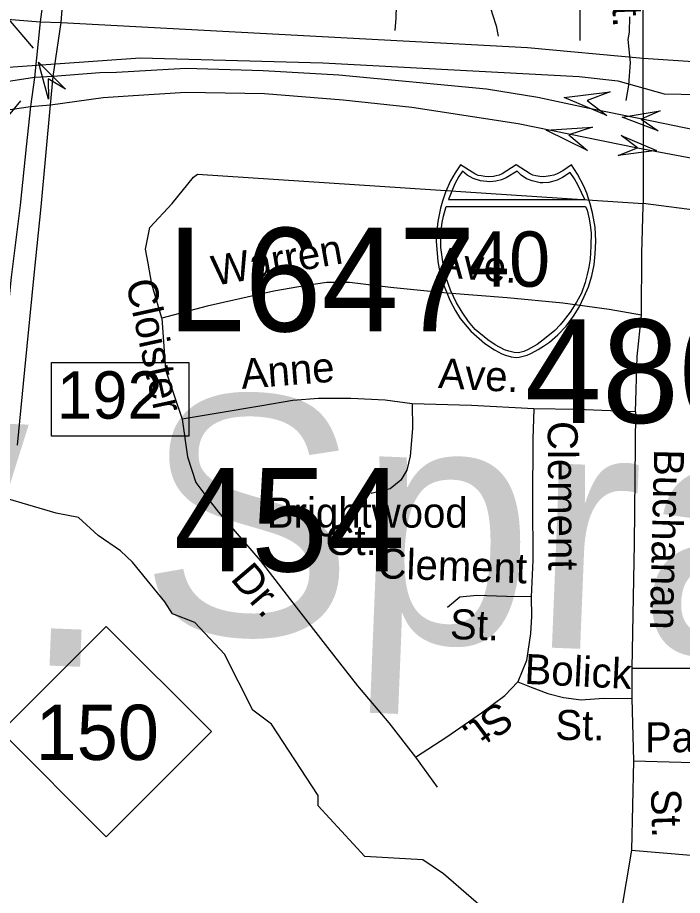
# Model space of a CAD drawing. Extents: x 1553981 to 1780076, y 812965 to 996873.
# Drawn here: x 1632965.2 to 1633228.2, y 846452.8 to 846800.3 of the extents above; entities that cross this region are included whole.
import ezdxf

# ---------------------------------------------------------------- set-up
doc = ezdxf.new("R2010")
doc.units = 0
for name, color, linetype in [('Exist Civil Correctional or Penal Institution CELL', 7, 'Continuous'), ('Exist Cultural Church with Cemetery CELL', 7, 'Continuous'), ('Exist Geographical Mountain Summit Label', 7, 'Continuous'), ('Exist Hydrographic Creek Single Shore', 7, 'Continuous'), ('Exist Hydrographic Misc Water Feature', 7, 'Continuous'), ('Exist Road Non-System Type 51 Label', 7, 'Continuous'), ('Exist Road Primary Interstate Divided Center Attributed', 7, 'Continuous'), ('Exist Road Primary Interstate Shield CELL', 7, 'Continuous'), ('Exist Road Primary Interstate Structure Cantilever Sign Number Label', 7, 'Continuous'), ('Exist Road Primary NC Service Mileage Hundredths English Label', 7, 'Continuous'), ('Exist Road Primary NC Shield Number Label', 7, 'Continuous'), ('Exist Road Primary NC UnDivided 4 Lane Attributed', 7, 'Continuous'), ('Exist Road Secondary Structure Standard Bridge Attributed CELL', 7, 'Continuous'), ('Exist Road Secondary Structure Standard Bridge Number Label', 7, 'Continuous'), ('Exist Road Secondary Type 51 Undivided 4 Lane Attributed', 7, 'Continuous'), ('Map Preparation Border County Name Lower Right Label', 7, 'Continuous'), ('Map Preparation Border Division and District Label', 7, 'Continuous')]:
    doc.layers.add(name, color=color, linetype=linetype)

msp = doc.modelspace()

# ---------------------------------------------------------------- linework, layer by layer
at = {"layer": 'Exist Civil Correctional or Penal Institution CELL'}
msp.add_lwpolyline([(1632978.58, 846663.81), (1633032.94, 846663.81), (1633032.94, 846634.65), (1632978.58, 846634.65)], close=True, dxfattribs=at)
at = {"layer": 'Exist Cultural Church with Cemetery CELL'}
for points in [[(1633198.3, 846761.58), (1633181.45, 846768.68), (1633199.6, 846770.96), (1633190.51, 846767.43)], [(1633190.69, 846747.64), (1633174.3, 846755.74), (1633192.55, 846756.92), (1633183.26, 846753.95)]]:
    msp.add_lwpolyline(points, close=True, dxfattribs=at)
at = {"layer": 'Exist Hydrographic Creek Single Shore'}
for points in [[(1632940.35, 846648.22), (1632914.73, 846656.62), (1632898.79, 846662.44), (1632885.01, 846671.48), (1632869.72, 846688.71), (1632867.35, 846696.46), (1632867.02, 846706.15), (1632872.09, 846715.2), (1632877.25, 846721.88), (1632882.42, 846727.26), (1632892.54, 846736.52), (1632910.85, 846743.2), (1632950.05, 846753.75), (1632945.52, 846769.69), (1632944.69, 846779.48), (1633013.68, 846784.43), (1633085.94, 846782.42), (1633187.37, 846777.01), (1633202.66, 846775.28), (1633220.97, 846770.12), (1633268.44, 846769.18), (1633287.02, 846768.78)], [(1633133.7, 846461.32), (1633125.45, 846466.82), (1633102.57, 846468.11), (1633084.08, 846488.18), (1633084.08, 846492.29), (1633065.7, 846520.56), (1633058.26, 846526.11), (1633047.07, 846548.3), (1633035.33, 846560.79), (1633026.5, 846564.23), (1633023.48, 846568.97), (1633010.67, 846584.69), (1633005.93, 846589.21), (1632997.1, 846595.24), (1632989.35, 846602.35), (1632980.52, 846604.07), (1632949.85, 846613.08), (1632894.16, 846630.99), (1632882.32, 846636.16), (1632867.46, 846646.93)], [(1633282.73, 846197.75), (1633272.33, 846224.22), (1633269.83, 846274.33), (1633261.95, 846311.82), (1633234.46, 846357.11), (1633188.32, 846413.85), (1633133.7, 846461.32)]]:
    msp.add_lwpolyline(points, dxfattribs=at)
at = {"layer": 'Exist Hydrographic Misc Water Feature'}
msp.add_lwpolyline([(1633207.19, 846800.58), (1633207.11, 846794.58), (1633206.56, 846791.59), (1633207.44, 846782.58), (1633206.81, 846773.6), (1633205.74, 846767.54)], dxfattribs=at)
at = {"layer": 'Exist Road Primary Interstate Divided Center Attributed'}
for points in [[(1632979.34, 846776.97), (1632971.93, 846776.56)], [(1633211.65, 846760.22), (1633191.3, 846764.38), (1633171.02, 846768.67), (1633150.66, 846771.92), (1633092.3, 846777.54), (1633062.29, 846779.24), (1633031.74, 846780.09), (1633004.3, 846778.58), (1632997.79, 846778.39), (1632979.34, 846776.97)], [(1632971.93, 846776.56), (1632925.55, 846769.43), (1632858.18, 846753.73), (1632806.01, 846739.2)], [(1632978.16, 846765.83), (1632999.06, 846768.62), (1633010.94, 846769.47), (1633031.74, 846770.75), (1633062.85, 846770.25), (1633094, 846767.77), (1633121.16, 846764.8), (1633163.17, 846758.43), (1633210.39, 846748.7)], [(1632913.58, 846755.79), (1632930.12, 846759.18), (1632954.03, 846762.76), (1632970.34, 846765.14)], [(1632970.34, 846765.14), (1632978.16, 846765.83)], [(1633345.85, 846737.74), (1633328.15, 846738.97), (1633309.25, 846740.84), (1633294.44, 846742.92), (1633273.53, 846747.35), (1633237.82, 846754.82), (1633211.65, 846760.22)], [(1633210.39, 846748.7), (1633236.98, 846743.75), (1633261.21, 846739.04), (1633283.78, 846734.75), (1633299.7, 846731.7), (1633326.8, 846728.4), (1633350.93, 846727.13)]]:
    msp.add_lwpolyline(points, dxfattribs=at)
at = {"layer": 'Exist Road Primary Interstate Shield CELL'}
for points in [[(1633162.43, 846665.77), (1633163.61, 846665.89), (1633165.2, 846666.2), (1633166.75, 846666.71), (1633168.52, 846667.49), (1633171.12, 846668.93), (1633173.21, 846670.16), (1633175.63, 846671.78), (1633178.9, 846674.74), (1633182.15, 846678.17), (1633185.03, 846682.05), (1633187.31, 846685.68), (1633189.32, 846689.82), (1633191, 846693.69), (1633192.33, 846698.1), (1633193.21, 846702.38), (1633193.66, 846706.84), (1633193.96, 846711.79), (1633193.62, 846717.36), (1633192.65, 846723.05), (1633191.74, 846726.6), (1633190.36, 846730.84), (1633189.24, 846733.55), (1633186.64, 846738.35), (1633184.29, 846742.05), (1633180.89, 846739.66), (1633178.67, 846738.48), (1633177.31, 846737.87), (1633175.92, 846737.6), (1633173.36, 846737.29), (1633171.75, 846737.36), (1633170.25, 846737.7), (1633168.99, 846737.97), (1633167.96, 846738.48), (1633162.43, 846742.05), (1633156.89, 846738.48), (1633155.73, 846737.94), (1633154.54, 846737.7), (1633153.4, 846737.38), (1633151.51, 846737.29), (1633150.06, 846737.33), (1633148.58, 846737.6), (1633147.41, 846737.84), (1633146.09, 846738.48), (1633140.45, 846742.05), (1633138.24, 846738.84), (1633136.43, 846735.66), (1633134.51, 846731.17), (1633133.32, 846727.69), (1633132.47, 846724.83), (1633131.42, 846719.59), (1633130.88, 846715.02), (1633130.79, 846711.79), (1633131.38, 846703.73), (1633132.26, 846699.43), (1633133.16, 846695.96), (1633136.15, 846688.45), (1633138.39, 846684.25), (1633140.32, 846681.23), (1633143.01, 846677.84), (1633144.48, 846676.21), (1633150.08, 846671.32), (1633153.82, 846668.76), (1633156.8, 846667.15), (1633158.21, 846666.62), (1633160.41, 846666)], [(1633141.12, 846739.46), (1633139.75, 846737.35), (1633138.17, 846734.49), (1633136.9, 846731.53), (1633135.6, 846728.26), (1633189.55, 846728.24), (1633188.29, 846731.05), (1633186.95, 846733.86), (1633185.54, 846736.43), (1633183.83, 846738.92), (1633180.8, 846737.01), (1633178.6, 846735.97), (1633176.83, 846735.36), (1633175.33, 846735.02), (1633173, 846734.84), (1633171.96, 846734.9), (1633168.72, 846735.64), (1633166.53, 846736.53), (1633164.44, 846737.92), (1633162.75, 846739.52), (1633158.48, 846736.93), (1633156.58, 846736.09), (1633154.4, 846735.54), (1633152.01, 846735.24), (1633148.33, 846735.64), (1633145.45, 846736.63), (1633142.97, 846737.92)], [(1633189.87, 846725.58), (1633190.45, 846724.06), (1633191.24, 846720.67), (1633191.66, 846718.07), (1633192.09, 846715.07), (1633191.94, 846709.93), (1633191.69, 846704.61), (1633191.2, 846701.46), (1633190.54, 846698.59), (1633189.65, 846695.41), (1633188.21, 846691.18), (1633186.22, 846687.6), (1633183.73, 846683.62), (1633181.05, 846680.14), (1633179.88, 846678.69), (1633177.67, 846676.36), (1633173.64, 846673.12), (1633170.7, 846670.92), (1633167.18, 846668.84), (1633165.39, 846668.05), (1633163.31, 846667.61), (1633161.6, 846667.73), (1633159.52, 846668.28), (1633157.84, 846668.75), (1633154.16, 846670.73), (1633151.18, 846672.72), (1633146.2, 846676.8), (1633143.52, 846679.94), (1633141.02, 846683.62), (1633138.78, 846687.38), (1633136.4, 846692.34), (1633134.72, 846697.32), (1633133.49, 846702.71), (1633132.67, 846709.29), (1633132.58, 846713.3), (1633132.82, 846717.15), (1633133.19, 846719.17), (1633133.68, 846721.68), (1633134.66, 846725.55)]]:
    msp.add_lwpolyline(points, close=True, dxfattribs=at)
at = {"layer": 'Exist Road Primary NC Service Mileage Hundredths English Label'}
msp.add_line((1632966.42, 846767.38), (1632921.6, 846713.49), dxfattribs=at)
msp.add_lwpolyline([(1632971.49, 846788.18), (1632913.86, 846855.94), (1632912.8, 846898.09)], dxfattribs=at)
at = {"layer": 'Exist Road Primary NC UnDivided 4 Lane Attributed'}
for points in [[(1632829.04, 846898.83), (1632833.2, 846890.51), (1632844.92, 846874.67), (1632855.42, 846861.67), (1632865.06, 846852.03), (1632878.3, 846839.54), (1632898.16, 846823.47), (1632916.03, 846810.99), (1632925.07, 846806.88), (1632935.8, 846803.21), (1632953.24, 846800.72), (1632959.47, 846799.82), (1632974.08, 846798.64)], [(1632981.62, 846863.78), (1632979.82, 846847.44), (1632977.68, 846825.57), (1632974.08, 846798.64)], [(1632982.45, 846798.3), (1632985.37, 846836.01), (1632987.52, 846861.09), (1632987.89, 846865.97)], [(1632974.08, 846798.64), (1632971.93, 846776.56)], [(1632974.08, 846798.64), (1632982.45, 846798.3)], [(1632979.34, 846776.97), (1632982.45, 846798.3)], [(1632978.16, 846765.83), (1632979.34, 846776.97)], [(1632971.93, 846776.56), (1632970.34, 846765.14)], [(1632970.34, 846765.14), (1632968.54, 846749.08), (1632966.25, 846726.03), (1632962.72, 846697.58), (1632959.19, 846663.31), (1632956.49, 846633.27)], [(1632965.15, 846630.98), (1632968.12, 846660.89), (1632971.93, 846699.65), (1632974.56, 846725.33), (1632978.16, 846765.83)]]:
    msp.add_lwpolyline(points, dxfattribs=at)
at = {"layer": 'Exist Road Secondary Structure Standard Bridge Attributed CELL'}
for points in [[(1632977.39, 846768), (1632973.43, 846782.72), (1632984.22, 846771.95), (1632977.25, 846776.12)], [(1633218.55, 846755.48), (1633204.31, 846760.92), (1633219.36, 846763.33), (1633211.89, 846760.13)], [(1633203.89, 846753.57), (1633217.94, 846747.67), (1633202.82, 846745.75), (1633210.39, 846748.7)]]:
    msp.add_lwpolyline(points, close=True, dxfattribs=at)
at = {"layer": 'Exist Road Secondary Type 51 Undivided 4 Lane Attributed'}
msp.add_lwpolyline([(1632982.45, 846798.3), (1633166.93, 846788.4), (1633212.69, 846784.24), (1633345.21, 846775.46)], dxfattribs=at)
at = {"layer": 'Map Preparation Border County Name Lower Right Label'}
msp.add_line((1633122.64, 846507.48), (1633131.21, 846495.6), dxfattribs=at)
for points in [[(1633214.34, 846903.06), (1633205.61, 846902.94), (1633195.08, 846900.85), (1633179.03, 846896.1), (1633169.99, 846892.98), (1633167.95, 846891.27), (1633167.41, 846888.28), (1633170.72, 846876.23), (1633176.4, 846855.15), (1633182.56, 846833.59), (1633186.12, 846821.29), (1633187.53, 846815.53), (1633187.6, 846803.02), (1633187.64, 846791.18)], [(1633215.19, 846859.82), (1633213.83, 846846.04), (1633212.35, 846822.16), (1633212.5, 846798.67), (1633212.64, 846726.72)], [(1633117.18, 846852.3), (1633122.18, 846853.48), (1633126.48, 846853.31), (1633131.52, 846852.71), (1633135.65, 846851.28), (1633137.01, 846850.45), (1633138.11, 846849.5), (1633139.32, 846847.4), (1633142.43, 846837.68), (1633147.86, 846818.36), (1633153.1, 846801.55), (1633154.53, 846797.04), (1633155.26, 846792.89)], [(1633117.18, 846852.3), (1633116.24, 846840.57), (1633115.49, 846824.1), (1633114.87, 846800.12), (1633114.37, 846795.25)], [(1633022.22, 846681.33), (1633018.24, 846694.77), (1633016.88, 846703.02), (1633015.86, 846708.67), (1633017.56, 846717.15), (1633026.31, 846726.75), (1633034.73, 846737.14), (1633036.4, 846738.34), (1633212.64, 846726.72)], [(1633211.97, 846682.51), (1633212.09, 846707), (1633212.61, 846725.65), (1633212.64, 846726.72)], [(1633374.82, 846689.6), (1633369.13, 846689.91), (1633359.33, 846690.58), (1633342.7, 846691.24), (1633329.98, 846690.91), (1633320.19, 846690.91), (1633311.71, 846691.89), (1633302.58, 846693.85), (1633296.55, 846697.36), (1633290.7, 846700.28), (1633284.78, 846704.04), (1633275.11, 846709.41), (1633264.42, 846715.06), (1633256.27, 846719.31), (1633247.01, 846720.95), (1633237.06, 846723.6), (1633212.64, 846726.72)], [(1633211.97, 846682.51), (1633199.25, 846684.7), (1633180.82, 846687.22), (1633158.87, 846689.29), (1633135.17, 846691.15), (1633112.74, 846693.48), (1633096.52, 846695.48), (1633087.54, 846695.37), (1633079.53, 846694.23), (1633066.5, 846691.94), (1633040.2, 846686.07), (1633022.22, 846681.33)], [(1633022.22, 846681.33), (1633023.73, 846660.81), (1633030.26, 846641.3)], [(1633209.64, 846644.22), (1633210.21, 846666.1), (1633211.97, 846682.51)], [(1633121.28, 846647.38), (1633110.55, 846648.8), (1633097.08, 846649.5), (1633084.18, 846649.51), (1633074.13, 846648.71), (1633061.81, 846646.54), (1633043.79, 846643.55), (1633030.26, 846641.3)], [(1633121.28, 846647.38), (1633121.38, 846637.65), (1633120.46, 846626.66), (1633119.12, 846621.19), (1633116.82, 846617.23), (1633112.52, 846613.79), (1633105, 846611.92)], [(1633169.44, 846645.43), (1633144.73, 846646.78), (1633121.28, 846647.38)], [(1633169.44, 846645.43), (1633169.02, 846633.43), (1633168.9, 846608.69), (1633169.02, 846585.45), (1633168.31, 846570.99)], [(1633209.64, 846644.22), (1633186.42, 846645.16), (1633169.44, 846645.43)], [(1633030.26, 846641.3), (1633032.37, 846626.47), (1633035.76, 846616.3), (1633040.42, 846609.95), (1633044.7, 846604.56), (1633061.14, 846585.34), (1633075.35, 846566.89), (1633087.83, 846550.96), (1633099.61, 846535.78), (1633112.11, 846521.12), (1633122.64, 846507.48)], [(1633209.64, 846644.22), (1633209.07, 846591.95), (1633208.22, 846542.68)], [(1633168.31, 846570.99), (1633158.58, 846571.13), (1633146.83, 846571.55), (1633140.09, 846570.91), (1633135.28, 846566.73)], [(1633168.31, 846570.99), (1633168.45, 846563.23), (1633168.09, 846556.51), (1633166.44, 846545.78), (1633163.05, 846537.35)], [(1633208.22, 846542.68), (1633261.29, 846542.68), (1633291.38, 846542.4), (1633314.24, 846539.46)], [(1633208.22, 846542.68), (1633208.22, 846530.75)], [(1633122.64, 846507.48), (1633135.01, 846515.53), (1633148.64, 846525.06), (1633157.98, 846531.92), (1633163.05, 846537.35)], [(1633163.05, 846537.35), (1633168.28, 846535.27), (1633174.98, 846532.65), (1633181.2, 846531.08), (1633188.16, 846530.21), (1633196.93, 846530.83), (1633208.22, 846530.75)], [(1633208.22, 846530.75), (1633208.79, 846506.03)], [(1633208.79, 846506.03), (1633207.99, 846470.65)], [(1633208.79, 846506.03), (1633251.08, 846504.9)], [(1633207.99, 846470.65), (1633199.66, 846421.34), (1633186.82, 846375.5), (1633179.53, 846349.46), (1633166, 846324.11), (1633153.23, 846307.41), (1633142.82, 846296.29), (1633131.71, 846288.31), (1633118.53, 846278.93), (1633105, 846266.78), (1633095.76, 846254.22)], [(1633207.99, 846470.65), (1633231.5, 846468.71), (1633264.45, 846468.02)]]:
    msp.add_lwpolyline(points, dxfattribs=at)
at = {"layer": 'Map Preparation Border Division and District Label'}
msp.add_lwpolyline([(1632958.67, 846517.61), (1633000.29, 846559.23), (1633041.92, 846517.61), (1633000.29, 846475.98)], close=True, dxfattribs=at)

# ---------------------------------------------------------------- texts
at = {"layer": 'Exist Civil Correctional or Penal Institution CELL'}
msp.add_text('192', height=18.75, dxfattribs=at).set_placement((1632980.77, 846641.51))
at = {"layer": 'Exist Geographical Mountain Summit Label'}
msp.add_text('40', height=21.875, dxfattribs=at).set_placement((1633143.32, 846693.75))
at = {"layer": 'Exist Road Non-System Type 51 Label'}
for s, height, rotation, p in [('St.', 11.875, 271.6579, (1633200.23, 846815.64)), ('Warren', 11.875, 9.9567, (1633043.1, 846694.08)), ('Ave.', 11.875, 355.5209, (1633130.72, 846697.67)), ('Cloister', 11.875, 282.3546, (1633007.95, 846695.55)), ('Anne', 11.875, 4.5348, (1633053.96, 846653.28)), ('Ave.', 11.875, 356.869, (1633131.4, 846653.67)), ('Sprague', 95, 357.6825, (1633012.49, 846557.47)), ('W.', 95, 357.7083, (1632846.44, 846549)), ('Clement', 11.875, 270.3175, (1633174.87, 846640.54)), ('Buchanan', 11.875, 268.6107, (1633217.01, 846629.56)), ('Brightwood', 11.875, 0.0222, (1633063.79, 846598.36)), ('Ct.', 11.875, 359.8766, (1633086.97, 846587.55)), ('Clement', 11.875, 357.9847, (1633107.43, 846578.37)), ('Dr.', 11.875, 310.4702, (1633049.05, 846577.98)), ('St.', 11.875, 357.9847, (1633136.07, 846554.32)), ('Bolick', 11.875, 357.233, (1633165.53, 846536.54)), ('St.', 11.875, 216.8464, (1633155.42, 846530.16)), ('St.', 11.875, 359.2214, (1633177.84, 846514.37)), ('Parkland', 11.875, 0.1233, (1633213.35, 846509.44)), ('St.', 11.875, 271.6579, (1633215.7, 846494.83))]:
    msp.add_text(s, height=height, rotation=rotation, dxfattribs=at).set_placement(p)
at = {"layer": 'Exist Road Primary Interstate Structure Cantilever Sign Number Label'}
msp.add_text('L647', height=41.01, dxfattribs=at).set_placement((1633024.44, 846676.06))
at = {"layer": 'Exist Road Primary NC Shield Number Label'}
msp.add_text('150', height=21.875, dxfattribs=at).set_placement((1632972.31, 846506.39))
at = {"layer": 'Exist Road Secondary Structure Standard Bridge Number Label'}
for s, p in [('480', (1633165.81, 846639.84)), ('454', (1633026.98, 846581.03))]:
    msp.add_text(s, height=41.01, dxfattribs=at).set_placement(p)

doc.saveas('drawing.dxf')
